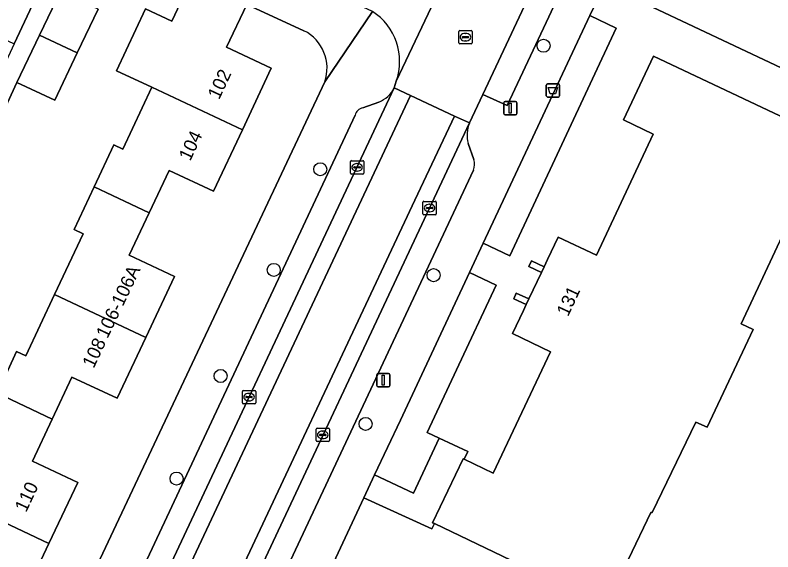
# Model space of a CAD drawing. Extents: x 159817 to 160765, y 380688 to 381638.
# Drawn here: x 160036.2 to 160093.1, y 381194.7 to 381234.9 of the extents above; entities that cross this region are included whole.
import ezdxf

# ---------------------------------------------------------------- set-up
doc = ezdxf.new("R2010")
doc.units = 0
for name, color, linetype in [('IMGEO_Afvalbak', 7, 'Continuous'), ('IMGEO_Boom', 7, 'Continuous'), ('IMGEO_Erf', 7, 'Continuous'), ('IMGEO_Groenvoorziening', 7, 'Continuous'), ('IMGEO_Kolk', 7, 'Continuous'), ('IMGEO_Lichtmast', 7, 'Continuous'), ('IMGEO_Muur', 7, 'Continuous'), ('IMGEO_Pand', 7, 'Continuous'), ('IMGEO_Pand_nummerreeks', 7, 'Continuous'), ('IMGEO_Parkeervlak_open', 7, 'Continuous'), ('IMGEO_Rijbaan_lokaal_gesloten', 7, 'Continuous'), ('IMGEO_Rijbaan_lokaal_open', 7, 'Continuous'), ('IMGEO_Rioolput', 7, 'Continuous'), ('IMGEO_Voetpad_open', 7, 'Continuous')]:
    doc.layers.add(name, color=color, linetype=linetype)

msp = doc.modelspace()

# ---------------------------------------------------------------- linework, layer by layer
at = {"layer": 'IMGEO_Afvalbak'}
for p, q in [((160076.07, 381228.853), (160076.07, 381229.653)), ((160076.07, 381229.653), (160076.07, 381228.853)), ((160076.17, 381229.753), (160076.96, 381229.753)), ((160076.96, 381229.753), (160076.17, 381229.753)), ((160077.06, 381229.653), (160077.06, 381228.853)), ((160077.06, 381228.853), (160077.06, 381229.653)), ((160076.96, 381228.753), (160076.17, 381228.753)), ((160076.17, 381228.753), (160076.96, 381228.753))]:
    msp.add_line(p, q, dxfattribs=at)
msp.add_lwpolyline([(160076.213, 381229.467), (160076.917, 381229.467), (160076.768, 381228.997), (160076.362, 381228.997), (160076.213, 381229.467)], dxfattribs=at)
for centre, start, end in [((160076.17, 381229.653), 90, 180), ((160076.17, 381229.653), 90, 180), ((160076.96, 381229.653), 0, 90), ((160076.96, 381229.653), 360, 90), ((160076.17, 381228.853), 180, 270), ((160076.17, 381228.853), 180, 270), ((160076.96, 381228.853), 270, 0), ((160076.96, 381228.853), 270, 0)]:
    msp.add_arc(centre, 0.1, start, end, dxfattribs=at)
at = {"layer": 'IMGEO_Boom'}
for centre in [(160075.863, 381232.597), (160059.118, 381223.339), (160055.627, 381215.792), (160067.619, 381215.397), (160051.643, 381207.836), (160062.518, 381204.242), (160048.337, 381200.143)]:
    msp.add_circle(centre, 0.489, dxfattribs=at)
at = {"layer": 'IMGEO_Erf'}
for points in [[(160034.87, 381206.557), (160036.337, 381209.674), (160037.024, 381209.351), (160039.189, 381213.95), (160041.326, 381218.491), (160040.651, 381218.809), (160042.159, 381222.013), (160043.64, 381225.159), (160044.301, 381224.848), (160046.484, 381229.486), (160043.823, 381230.722), (160046.005, 381235.357), (160047.975, 381234.442), (160049.48, 381237.64)], [(160080.181, 381236.649), (160079.344, 381234.878), (160081.315, 381233.908), (160073.337, 381216.844), (160071.338, 381217.787), (160070.313, 381215.599), (160072.313, 381214.655), (160069.338, 381208.292), (160067.142, 381203.593), (160068.039, 381203.174), (160070.194, 381202.167), (160069.919, 381201.591), (160072.087, 381200.556), (160076.374, 381209.657), (160073.541, 381211.019), (160074.358, 381212.754), (160074.566, 381213.196), (160073.638, 381213.633), (160073.819, 381214.053), (160074.761, 381213.61), (160075.697, 381215.598), (160074.769, 381216.055), (160074.961, 381216.474), (160075.901, 381216.031), (160076.155, 381216.572), (160076.946, 381218.253), (160079.832, 381216.894), (160084.084, 381225.98), (160081.866, 381227.055), (160084.115, 381231.82), (160097.172, 381225.649), (160090.69, 381211.759), (160091.595, 381211.332), (160088.143, 381204.007), (160087.274, 381204.364), (160084.003, 381197.588), (160083.898, 381197.608), (160080.549, 381190.6)], [(160057.89, 381233.73), (160053.601, 381235.7), (160052.088, 381232.486), (160055.443, 381230.907), (160053.272, 381226.294), (160051.101, 381221.683), (160047.771, 381223.25), (160046.276, 381220.074), (160044.781, 381216.898), (160048.175, 381215.3), (160046.025, 381210.732), (160043.874, 381206.163), (160040.489, 381207.757), (160039.007, 381204.608), (160037.525, 381201.46), (160040.922, 381199.861), (160038.765, 381195.278), (160036.608, 381190.697), (160033.22, 381192.292), (160031.696, 381189.056), (160035.794, 381187.126), (160036.497, 381186.883), (160037.238, 381186.827)], [(160042.454, 381235.339), (160040.895, 381232.075), (160039.196, 381228.522), (160036.361, 381229.849), (160032.331, 381221.109)], [(160096.346, 381229.686), (160084.045, 381235.492)], [(160040.169, 381188.925), (160059.448, 381229.882)], [(160080.441, 381190.651), (160067.676, 381196.773), (160067.494, 381196.372), (160062.374, 381198.705), (160056.246, 381185.586)]]:
    msp.add_lwpolyline(points, dxfattribs=at)
msp.add_arc((160056.478, 381230.919), 3.146, 340.7574, 63.3272, dxfattribs=at)
at = {"layer": 'IMGEO_Groenvoorziening'}
for points in [[(160081.315, 381233.908), (160079.344, 381234.878), (160071.338, 381217.787), (160073.337, 381216.844)], [(160072.313, 381214.655), (160070.313, 381215.599), (160065.125, 381204.524), (160063.186, 381200.423), (160066.108, 381199.041), (160068.039, 381203.174), (160067.142, 381203.593), (160069.338, 381208.292)], [(160069.829, 381201.634), (160069.919, 381201.591), (160070.194, 381202.167), (160068.039, 381203.174), (160066.108, 381199.041), (160063.186, 381200.423), (160062.374, 381198.705), (160067.494, 381196.372), (160067.676, 381196.773), (160067.54, 381196.838)]]:
    msp.add_lwpolyline(points, close=True, dxfattribs=at)
at = {"layer": 'IMGEO_Kolk'}
for p, q in [((160061.379, 381223.056), (160061.379, 381223.908)), ((160061.454, 381223.982), (160062.306, 381223.982)), ((160061.867, 381223.762), (160061.892, 381223.762)), ((160062.38, 381223.908), (160062.38, 381223.056)), ((160061.638, 381223.476), (160061.638, 381223.488)), ((160062.076, 381223.439), (160061.678, 381223.439)), ((160061.681, 381223.525), (160062.079, 381223.525)), ((160061.89, 381223.202), (160061.865, 381223.202)), ((160062.122, 381223.488), (160062.122, 381223.476)), ((160062.306, 381222.982), (160061.454, 381222.982)), ((160066.892, 381220.933), (160067.744, 381220.933)), ((160066.817, 381220.007), (160066.817, 381220.859)), ((160067.076, 381220.427), (160067.076, 381220.439)), ((160067.514, 381220.39), (160067.116, 381220.39)), ((160067.119, 381220.476), (160067.517, 381220.476)), ((160067.305, 381220.713), (160067.33, 381220.713)), ((160067.56, 381220.439), (160067.56, 381220.427)), ((160067.818, 381220.859), (160067.818, 381220.007)), ((160067.744, 381219.933), (160066.892, 381219.933)), ((160067.328, 381220.153), (160067.303, 381220.153)), ((160053.271, 381205.829), (160053.271, 381206.681)), ((160053.346, 381206.755), (160054.198, 381206.755)), ((160054.272, 381206.681), (160054.272, 381205.829)), ((160053.53, 381206.249), (160053.53, 381206.261)), ((160053.968, 381206.212), (160053.57, 381206.212)), ((160053.573, 381206.298), (160053.971, 381206.298)), ((160053.759, 381206.535), (160053.784, 381206.535)), ((160054.014, 381206.261), (160054.014, 381206.249)), ((160054.198, 381205.755), (160053.346, 381205.755)), ((160053.782, 381205.975), (160053.757, 381205.975)), ((160058.805, 381202.994), (160058.805, 381203.846)), ((160058.88, 381203.92), (160059.732, 381203.92)), ((160059.806, 381203.846), (160059.806, 381202.994)), ((160059.064, 381203.414), (160059.064, 381203.426)), ((160059.502, 381203.377), (160059.104, 381203.377)), ((160059.107, 381203.463), (160059.505, 381203.463)), ((160059.293, 381203.7), (160059.318, 381203.7)), ((160059.548, 381203.426), (160059.548, 381203.414)), ((160059.732, 381202.92), (160058.88, 381202.92)), ((160059.316, 381203.14), (160059.291, 381203.14))]:
    msp.add_line(p, q, dxfattribs=at)
for points in [[(160061.379, 381223.056), (160061.379, 381223.908)], [(160061.454, 381223.982), (160062.306, 381223.982)], [(160062.38, 381223.908), (160062.38, 381223.056)], [(160062.306, 381222.982), (160061.454, 381222.982)], [(160066.892, 381220.933), (160067.744, 381220.933)], [(160066.817, 381220.007), (160066.817, 381220.859)], [(160067.818, 381220.859), (160067.818, 381220.007)], [(160067.744, 381219.933), (160066.892, 381219.933)], [(160053.271, 381205.829), (160053.271, 381206.681)], [(160053.346, 381206.755), (160054.198, 381206.755)], [(160054.272, 381206.681), (160054.272, 381205.829)], [(160054.198, 381205.755), (160053.346, 381205.755)], [(160058.805, 381202.994), (160058.805, 381203.846)], [(160058.88, 381203.92), (160059.732, 381203.92)], [(160059.806, 381203.846), (160059.806, 381202.994)], [(160059.732, 381202.92), (160058.88, 381202.92)]]:
    msp.add_lwpolyline(points, dxfattribs=at)
for centre, radius, start, end in [((160061.456, 381223.906), 0.0765, 91.552, 178.448), ((160061.456, 381223.906), 0.0765, 91.552, 178.448), ((160062.304, 381223.906), 0.0765, 1.552, 88.448), ((160062.304, 381223.906), 0.0765, 1.552, 88.448), ((160061.678, 381223.485), 0.0403, 85.8775, 175.7526), ((160061.675, 381223.475), 0.0366, 178.938, 274.7102), ((160062.079, 381223.482), 0.043, 264.8664, 352.4533), ((160062.083, 381223.487), 0.0386, 1.7309, 96.639), ((160061.456, 381223.058), 0.0765, 181.552, 268.448), ((160061.456, 381223.058), 0.0765, 181.552, 268.448), ((160062.304, 381223.058), 0.0765, 271.552, 358.448), ((160062.304, 381223.058), 0.0765, 271.552, 358.448), ((160066.894, 381220.857), 0.0765, 91.552, 178.448), ((160066.894, 381220.857), 0.0765, 91.552, 178.448), ((160067.742, 381220.857), 0.0765, 1.552, 88.448), ((160067.742, 381220.857), 0.0765, 1.552, 88.448), ((160067.116, 381220.436), 0.0403, 85.8775, 175.7526), ((160067.113, 381220.426), 0.0366, 178.938, 274.7102), ((160067.517, 381220.433), 0.043, 264.8664, 352.4533), ((160067.521, 381220.438), 0.0386, 1.7309, 96.639), ((160066.894, 381220.009), 0.0765, 181.552, 268.448), ((160066.894, 381220.009), 0.0765, 181.552, 268.448), ((160067.742, 381220.009), 0.0765, 271.552, 358.448), ((160067.742, 381220.009), 0.0765, 271.552, 358.448), ((160053.348, 381206.679), 0.0765, 91.552, 178.448), ((160053.348, 381206.679), 0.0765, 91.552, 178.448), ((160054.196, 381206.679), 0.0765, 1.552, 88.448), ((160054.196, 381206.679), 0.0765, 1.552, 88.448), ((160053.57, 381206.258), 0.0403, 85.8775, 175.7526), ((160053.567, 381206.248), 0.0366, 178.938, 274.7102), ((160053.971, 381206.255), 0.043, 264.8664, 352.4533), ((160053.975, 381206.26), 0.0386, 1.7309, 96.639), ((160053.348, 381205.831), 0.0765, 181.552, 268.448), ((160053.348, 381205.831), 0.0765, 181.552, 268.448), ((160054.196, 381205.831), 0.0765, 271.552, 358.448), ((160054.196, 381205.831), 0.0765, 271.552, 358.448), ((160058.882, 381203.844), 0.0765, 91.552, 178.448), ((160058.882, 381203.844), 0.0765, 91.552, 178.448), ((160059.73, 381203.844), 0.0765, 1.552, 88.448), ((160059.73, 381203.844), 0.0765, 1.552, 88.448), ((160059.104, 381203.423), 0.0403, 85.8775, 175.7526), ((160059.101, 381203.413), 0.0366, 178.938, 274.7102), ((160059.505, 381203.42), 0.043, 264.8664, 352.4533), ((160059.509, 381203.425), 0.0386, 1.7309, 96.639), ((160058.882, 381202.996), 0.0765, 181.552, 268.448), ((160058.882, 381202.996), 0.0765, 181.552, 268.448), ((160059.73, 381202.996), 0.0765, 271.552, 358.448), ((160059.73, 381202.996), 0.0765, 271.552, 358.448)]:
    msp.add_arc(centre, radius, start, end, dxfattribs=at)
for centre, major_axis, ratio, start_param, end_param in [((160061.866, 381223.482), (-0.387, 0.002), 0.722429, 4.712389, 7.853982), ((160061.891, 381223.482), (-0.39, 0.002), 0.717154, 1.570796, 4.712389), ((160067.304, 381220.433), (-0.387, 0.002), 0.722429, 4.712389, 7.853982), ((160067.329, 381220.433), (-0.39, 0.002), 0.717154, 1.570796, 4.712389), ((160053.758, 381206.255), (-0.387, 0.002), 0.722429, 4.712389, 7.853982), ((160053.783, 381206.255), (-0.39, 0.002), 0.717154, 1.570796, 4.712389), ((160059.292, 381203.42), (-0.387, 0.002), 0.722429, 4.712389, 7.853982), ((160059.317, 381203.42), (-0.39, 0.002), 0.717154, 1.570796, 4.712389)]:
    msp.add_ellipse(centre, major_axis=major_axis, ratio=ratio, start_param=start_param, end_param=end_param, dxfattribs=at)
at = {"layer": 'IMGEO_Lichtmast'}
for p, q in [((160072.873, 381227.527), (160072.873, 381228.327)), ((160072.873, 381228.327), (160072.873, 381227.527)), ((160072.973, 381228.427), (160073.763, 381228.427)), ((160073.763, 381228.427), (160072.973, 381228.427)), ((160073.863, 381228.327), (160073.863, 381227.527)), ((160073.863, 381227.527), (160073.863, 381228.327)), ((160073.763, 381227.427), (160072.973, 381227.427)), ((160072.973, 381227.427), (160073.763, 381227.427)), ((160063.346, 381207.127), (160063.346, 381207.927)), ((160063.346, 381207.927), (160063.346, 381207.127)), ((160063.446, 381208.027), (160064.236, 381208.027)), ((160064.236, 381208.027), (160063.446, 381208.027)), ((160064.336, 381207.927), (160064.336, 381207.127)), ((160064.336, 381207.127), (160064.336, 381207.927)), ((160064.236, 381207.027), (160063.446, 381207.027)), ((160063.446, 381207.027), (160064.236, 381207.027))]:
    msp.add_line(p, q, dxfattribs=at)
for points in [[(160073.293, 381228.302), (160073.443, 381228.302), (160073.443, 381227.552), (160073.293, 381227.552), (160073.293, 381228.302)], [(160063.766, 381207.902), (160063.916, 381207.902), (160063.916, 381207.152), (160063.766, 381207.152), (160063.766, 381207.902)]]:
    msp.add_lwpolyline(points, dxfattribs=at)
for centre, start, end in [((160072.973, 381228.327), 90, 180), ((160072.973, 381228.327), 90, 180), ((160073.763, 381228.327), 0, 90), ((160073.763, 381228.327), 360, 90), ((160072.973, 381227.527), 180, 270), ((160072.973, 381227.527), 180, 270), ((160073.763, 381227.527), 270, 0), ((160073.763, 381227.527), 270, 0), ((160063.446, 381207.927), 90, 180), ((160063.446, 381207.927), 90, 180), ((160064.236, 381207.927), 0, 90), ((160064.236, 381207.927), 360, 90), ((160063.446, 381207.127), 180, 270), ((160063.446, 381207.127), 180, 270), ((160064.236, 381207.127), 270, 0), ((160064.236, 381207.127), 270, 0)]:
    msp.add_arc(centre, 0.1, start, end, dxfattribs=at)
at = {"layer": 'IMGEO_Muur'}
for points in [[(160075.901, 381216.031), (160074.961, 381216.474), (160074.769, 381216.055), (160075.697, 381215.598)], [(160074.761, 381213.61), (160073.819, 381214.053), (160073.638, 381213.633), (160074.566, 381213.196)]]:
    msp.add_lwpolyline(points, close=True, dxfattribs=at)
at = {"layer": 'IMGEO_Pand'}
for points in [[(160030.531, 381232.14), (160032.716, 381231.121), (160033.953, 381233.774), (160036.165, 381232.742), (160038.313, 381237.347), (160040.426, 381241.878), (160036.021, 381243.93)], [(160046.484, 381229.486), (160053.272, 381226.294), (160055.443, 381230.907), (160052.088, 381232.486), (160053.601, 381235.7), (160049.48, 381237.64), (160047.975, 381234.442), (160046.005, 381235.357), (160043.823, 381230.722)], [(160040.895, 381232.075), (160042.454, 381235.339), (160039.629, 381236.689), (160038.052, 381233.388)], [(160040.895, 381232.075), (160038.052, 381233.388), (160036.361, 381229.849), (160039.196, 381228.522)], [(160042.159, 381222.013), (160046.276, 381220.074), (160047.771, 381223.25), (160051.101, 381221.683), (160053.272, 381226.294), (160046.484, 381229.486), (160044.301, 381224.848), (160043.64, 381225.159)], [(160039.189, 381213.95), (160046.025, 381210.732), (160048.175, 381215.3), (160044.781, 381216.898), (160046.276, 381220.074), (160042.159, 381222.013), (160040.651, 381218.809), (160041.326, 381218.491)], [(160039.189, 381213.95), (160037.024, 381209.351), (160036.337, 381209.674), (160034.87, 381206.557), (160039.007, 381204.608), (160040.489, 381207.757), (160043.874, 381206.163), (160046.025, 381210.732)], [(160037.525, 381201.46), (160039.007, 381204.608), (160034.87, 381206.557), (160033.367, 381203.365), (160031.639, 381204.191), (160029.507, 381199.661), (160031.925, 381198.494), (160031.936, 381198.489), (160038.765, 381195.278), (160040.922, 381199.861)], [(160038.765, 381195.278), (160031.936, 381198.489), (160029.862, 381194.184), (160024.488, 381196.716), (160024.242, 381196.188), (160022.818, 381193.132), (160027.551, 381191.007), (160031.696, 381189.056), (160033.22, 381192.292), (160036.608, 381190.697)]]:
    msp.add_lwpolyline(points, close=True, dxfattribs=at)
msp.add_lwpolyline([(160080.549, 381190.6), (160083.898, 381197.608), (160084.003, 381197.588), (160087.274, 381204.364), (160088.143, 381204.007), (160091.595, 381211.332), (160090.69, 381211.759), (160097.172, 381225.649), (160084.115, 381231.82), (160081.866, 381227.055), (160084.084, 381225.98), (160079.832, 381216.894), (160076.946, 381218.253), (160076.155, 381216.572), (160075.901, 381216.031), (160075.697, 381215.598), (160074.761, 381213.61), (160074.566, 381213.196), (160074.358, 381212.754), (160073.541, 381211.019), (160076.374, 381209.657), (160072.087, 381200.556), (160069.919, 381201.591), (160069.829, 381201.634), (160067.54, 381196.838), (160067.676, 381196.773), (160080.441, 381190.651)], dxfattribs=at)
at = {"layer": 'IMGEO_Parkeervlak_open'}
msp.add_lwpolyline([(160077.601, 381237.677), (160075.781, 381238.485), (160071.311, 381228.949), (160073.138, 381228.11)], close=True, dxfattribs=at)
for points in [[(160044.53, 381186.547), (160064.657, 381229.434)], [(160063.518, 381228.381), (160062.305, 381227.933)], [(160061.725, 381227.398), (160044.079, 381189.733)], [(160070.307, 381226.807), (160050.679, 381184.978)], [(160070.641, 381224.067), (160070.212, 381225.269)], [(160053.519, 381186.808), (160070.614, 381223.279)]]:
    msp.add_lwpolyline(points, dxfattribs=at)
for centre, radius, start, end in [((160062.685, 381230.424), 2.206, 292.1704, 333.3361), ((160062.423, 381227.223), 0.719, 99.4335, 165.9442), ((160072.425, 381225.904), 2.302, 156.9147, 196.0161), ((160069.437, 381223.714), 1.255, 339.7283, 16.3469)]:
    msp.add_arc(centre, radius, start, end, dxfattribs=at)
at = {"layer": 'IMGEO_Rijbaan_lokaal_gesloten'}
for points in [[(160065.886, 381228.863), (160064.657, 381229.434), (160044.53, 381186.547), (160044.421, 381186.315), (160045.624, 381185.749), (160051.538, 381198.337)], [(160069.182, 381227.33), (160065.886, 381228.863), (160051.538, 381198.337), (160045.624, 381185.749), (160048.907, 381184.204), (160050.925, 381188.507), (160066.015, 381220.586)], [(160070.307, 381226.807), (160069.182, 381227.33), (160066.015, 381220.586), (160050.925, 381188.507), (160048.907, 381184.204), (160050.062, 381183.661), (160050.541, 381184.684), (160050.679, 381184.978)]]:
    msp.add_lwpolyline(points, close=True, dxfattribs=at)
at = {"layer": 'IMGEO_Rijbaan_lokaal_open'}
for points in [[(160105.83, 381234.609), (160099.062, 381236.431), (160093.819, 381238.873), (160091.497, 381239.958), (160086.966, 381242.074), (160083.452, 381243.715), (160080.428, 381237.176), (160084.045, 381235.492), (160096.346, 381229.686), (160096.846, 381229.438), (160099.89, 381228.026), (160100.403, 381227.789), (160101.328, 381227.361), (160107.708, 381224.372), (160110.525, 381232.259), (160109.807, 381232.717), (160109.339, 381233.016), (160109.35, 381233.033), (160106.907, 381234.127)], [(160075.781, 381238.485), (160076.284, 381239.558), (160075.165, 381240.07), (160071.864, 381241.581), (160070.611, 381242.154), (160070.302, 381241.548), (160064.807, 381229.933), (160064.657, 381229.434), (160065.886, 381228.863), (160069.182, 381227.33), (160070.307, 381226.807), (160071.311, 381228.949)]]:
    msp.add_lwpolyline(points, close=True, dxfattribs=at)
msp.add_lwpolyline([(160064.807, 381229.933), (160070.302, 381241.548)], dxfattribs=at)
msp.add_arc((160060.602, 381231.43), 4.464, 340.4091, 57.0435, dxfattribs=at)
at = {"layer": 'IMGEO_Rioolput'}
for p, q in [((160069.5, 381232.818), (160069.5, 381233.67)), ((160069.575, 381233.744), (160070.427, 381233.744)), ((160069.988, 381233.524), (160070.013, 381233.524)), ((160070.501, 381233.67), (160070.501, 381232.818)), ((160069.759, 381233.238), (160069.759, 381233.25)), ((160070.197, 381233.201), (160069.799, 381233.201)), ((160069.802, 381233.287), (160070.2, 381233.287)), ((160070.011, 381232.964), (160069.986, 381232.964)), ((160070.243, 381233.25), (160070.243, 381233.238)), ((160070.427, 381232.744), (160069.575, 381232.744))]:
    msp.add_line(p, q, dxfattribs=at)
for points in [[(160069.5, 381232.818), (160069.5, 381233.67)], [(160069.575, 381233.744), (160070.427, 381233.744)], [(160070.501, 381233.67), (160070.501, 381232.818)], [(160070.427, 381232.744), (160069.575, 381232.744)]]:
    msp.add_lwpolyline(points, dxfattribs=at)
for centre, radius, start, end in [((160069.577, 381233.668), 0.0765, 91.552, 178.448), ((160069.577, 381233.668), 0.0765, 91.552, 178.448), ((160070.425, 381233.668), 0.0765, 1.552, 88.448), ((160070.425, 381233.668), 0.0765, 1.552, 88.448), ((160069.577, 381232.82), 0.0765, 181.552, 268.448), ((160069.577, 381232.82), 0.0765, 181.552, 268.448), ((160069.799, 381233.247), 0.0403, 85.8775, 175.7526), ((160069.796, 381233.237), 0.0366, 178.938, 274.7102), ((160070.2, 381233.244), 0.043, 264.8664, 352.4533), ((160070.204, 381233.249), 0.0386, 1.7309, 96.639), ((160070.425, 381232.82), 0.0765, 271.552, 358.448), ((160070.425, 381232.82), 0.0765, 271.552, 358.448)]:
    msp.add_arc(centre, radius, start, end, dxfattribs=at)
for centre, major_axis, ratio, start_param, end_param in [((160069.987, 381233.244), (-0.387, 0.002), 0.722429, 4.712389, 7.853982), ((160070.012, 381233.244), (-0.39, 0.002), 0.717154, 1.570796, 4.712389)]:
    msp.add_ellipse(centre, major_axis=major_axis, ratio=ratio, start_param=start_param, end_param=end_param, dxfattribs=at)
at = {"layer": 'IMGEO_Voetpad_open'}
for points in [[(160062.374, 381198.705), (160063.186, 381200.423), (160065.125, 381204.524), (160070.313, 381215.599), (160071.338, 381217.787), (160079.344, 381234.878), (160080.181, 381236.649), (160080.428, 381237.176), (160083.452, 381243.715), (160083.551, 381243.93), (160079.248, 381245.92), (160079.033, 381245.483), (160076.646, 381240.338), (160076.284, 381239.558), (160075.781, 381238.485), (160077.601, 381237.677), (160073.138, 381228.11), (160071.311, 381228.949), (160070.307, 381226.807)], [(160038.313, 381237.347), (160036.165, 381232.742), (160031.482, 381222.705), (160031.622, 381222.639), (160030.493, 381220.254), (160030.367, 381220.314), (160030.267, 381220.1), (160024.825, 381222.563), (160024.964, 381222.87), (160021.612, 381224.456), (160018.358, 381225.996), (160018.273, 381225.821), (160016.244, 381226.813), (160016.317, 381226.962), (160012.903, 381228.577), (160009.692, 381230.096), (160008.629, 381230.599), (160007.908, 381230.94), (160005.573, 381232.045), (160005.246, 381232.194), (159998.145, 381235.668)], [(160059.448, 381229.882), (160063.03, 381235.175), (160059.583, 381236.797), (160059.207, 381236.967)], [(160032.331, 381221.109), (160036.361, 381229.849), (160038.052, 381233.388), (160039.629, 381236.689)], [(160053.601, 381235.7), (160057.89, 381233.73)], [(160063.03, 381235.175), (160059.448, 381229.882), (160040.169, 381188.925)], [(160064.657, 381229.434), (160064.807, 381229.933)], [(160062.305, 381227.933), (160063.518, 381228.381)], [(160044.079, 381189.733), (160061.725, 381227.398)], [(160070.212, 381225.269), (160070.641, 381224.067)], [(160070.614, 381223.279), (160053.519, 381186.808)], [(160055.74, 381184.627), (160056.246, 381185.586), (160062.374, 381198.705)]]:
    msp.add_lwpolyline(points, dxfattribs=at)
for centre, radius, start, end in [((160060.602, 381231.43), 4.464, 340.4091, 57.0435), ((160056.478, 381230.919), 3.146, 340.7574, 63.3272), ((160062.685, 381230.424), 2.206, 292.1704, 333.3361), ((160062.423, 381227.223), 0.719, 99.4335, 165.9442), ((160072.425, 381225.904), 2.302, 156.9147, 196.0161), ((160069.437, 381223.714), 1.255, 339.7283, 16.3469)]:
    msp.add_arc(centre, radius, start, end, dxfattribs=at)

# ---------------------------------------------------------------- texts
at = {"layer": 'IMGEO_Pand_nummerreeks'}
for s, rotation, p in [('102', 64.7923, (160051.528, 381228.508)), ('104', 64.7923, (160049.358, 381223.898)), ('106-106A', 64.5019, (160043.153, 381210.588)), ('131', 64.9677, (160077.698, 381212.242)), ('108', 64.7925, (160042.122, 381208.359)), ('110', 64.7901, (160037.055, 381197.564))]:
    msp.add_text(s, height=1, rotation=rotation, dxfattribs=at).set_placement(p)

doc.saveas('drawing.dxf')
